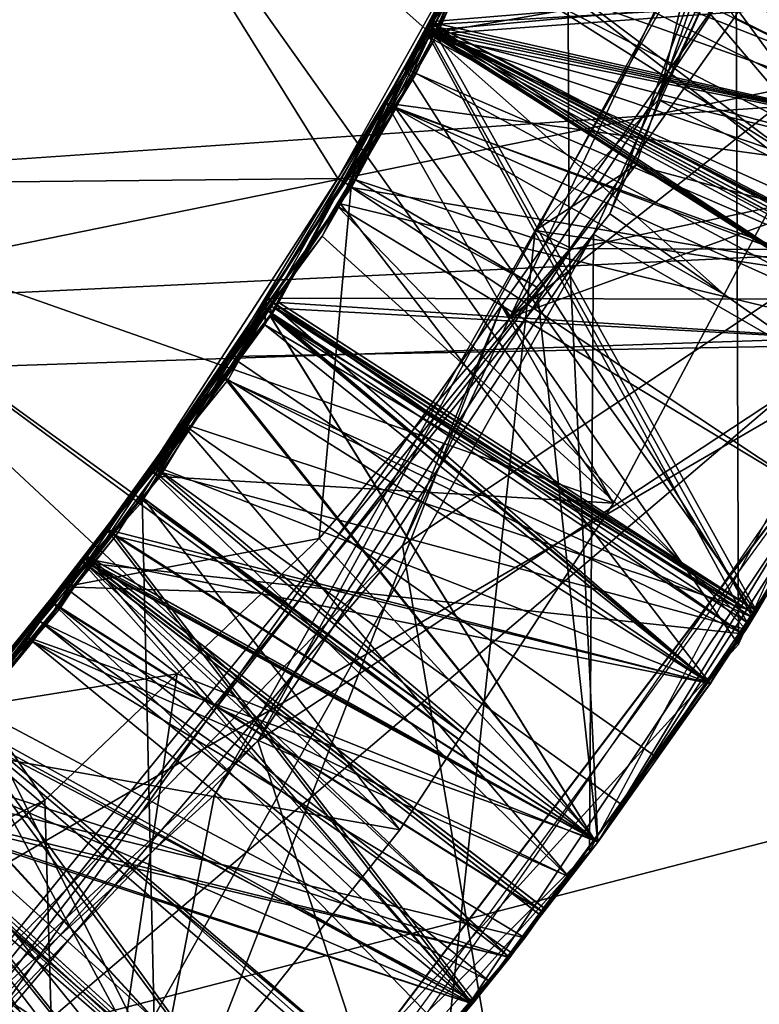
# Model space of a CAD drawing. Extents: x 0 to 200, y 18 to 95.
# Tile 313 of 491: x 146.147 to 146.481, y 45.965 to 46.41. Entities that reach past the tile are written whole.
import ezdxf

# ---------------------------------------------------------------- set-up
doc = ezdxf.new("R2010")
doc.units = 0

msp = doc.modelspace()

# ---------------------------------------------------------------- linework, layer by layer
for points in [[(165.431061, 47.89677, 57.972298), (135.799988, 48.817287, 57.894161), (135.799988, 45.636745, 57.894161)], [(146.147583, 46.568222, 38.629288), (145.107819, 48.695091, 38.629288), (146.006195, 46.335335, 38.629288)], [(165.459961, 47.672756, 57.991718), (165.431061, 47.89677, 57.972298), (135.799988, 45.636745, 57.894161)], [(165.439575, 46.504829, 57.978249), (165.459961, 47.672756, 57.991718), (135.799988, 45.636745, 57.894161)], [(98.275146, 47.227016, 36), (174.799988, 47.227016, 36), (98.615891, 44.638824, 36.34074)], [(98.615891, 44.638824, 36.34074), (174.799988, 47.227016, 36), (174.799988, 42.227016, 37.339745)], [(118.275154, 47.227016, 56), (117.93441, 44.638824, 55.65926), (174.799988, 42.227016, 54.660255)], [(174.799988, 47.227016, 56), (118.275154, 47.227016, 56), (174.799988, 42.227016, 54.660255)], [(159.5, 43.927017, 40.284233), (133, 47.227016, 39.400002), (133, 43.927017, 40.284233)], [(159.5, 47.227016, 39.400002), (133, 47.227016, 39.400002), (159.5, 43.927017, 40.284233)], [(159.5, 47.227016, 52.599998), (159.5, 43.927017, 51.715767), (133, 43.927017, 51.715767)], [(133, 47.227016, 52.599998), (159.5, 47.227016, 52.599998), (133, 43.927017, 51.715767)], [(136.199997, 47.227016, 36.5), (148.199997, 45.604733, 36.639542), (136.199997, 45.604733, 36.639542)], [(136.199997, 47.227016, 36.5), (148.199997, 47.227016, 36.5), (148.199997, 45.604733, 36.639542)], [(136.799988, 45.839447, 55.650761), (165.799988, 47.227016, 55.75), (165.799988, 44.457867, 55.348492)], [(136.799988, 47.227016, 55.650761), (165.799988, 47.227016, 55.75), (136.799988, 45.839447, 55.650761)], [(141.5, 47.227016, 38.200001), (148.199997, 43.327015, 39.245003), (141.5, 43.327015, 39.245003)], [(141.5, 47.227016, 38.200001), (148.199997, 47.227016, 38.200001), (148.199997, 43.327015, 39.245003)], [(148.199997, 47.227016, 53.799999), (141.5, 47.227016, 53.799999), (141.5, 43.327015, 52.754997)], [(148.199997, 43.327015, 52.754997), (148.199997, 47.227016, 53.799999), (141.5, 43.327015, 52.754997)], [(146.435577, 46.37373, 35.882927), (146.625214, 46.92371, 35.918114), (146.589935, 46.336124, 35.798546)], [(146.538239, 46.59375, 36.224476), (146.625214, 46.92371, 35.918114), (146.435577, 46.37373, 35.882927)], [(148.199997, 46.727016, 55.486832), (136.199997, 46.727016, 55.486832), (136.199997, 45.114326, 55.262104)], [(148.199997, 45.114326, 55.262104), (148.199997, 46.727016, 55.486832), (136.199997, 45.114326, 55.262104)], [(142.899994, 45.64674, 53.842369), (148.199997, 46.727016, 53.98436), (148.199997, 45.254375, 53.752979)], [(142.899994, 46.727016, 53.98436), (148.199997, 46.727016, 53.98436), (142.899994, 45.64674, 53.842369)], [(146.524994, 46.623821, 35.525906), (146.413605, 46.322163, 35.506458), (146.518738, 46.248028, 35.593956)], [(146.524994, 46.623821, 35.525906), (146.543335, 46.613201, 35.198875), (146.413605, 46.322163, 35.506458)], [(146.543335, 46.613201, 35.198875), (146.565887, 46.289368, 35.095615), (146.254562, 46.083897, 35.162395)], [(146.406265, 46.313038, 35.505753), (146.543335, 46.613201, 35.198875), (146.254562, 46.083897, 35.162395)], [(146.413605, 46.322163, 35.506458), (146.543335, 46.613201, 35.198875), (146.406265, 46.313038, 35.505753)], [(146.420395, 46.594158, 37.430847), (146.646744, 46.458778, 37.577057), (146.332535, 46.403778, 37.417427)], [(146.420456, 46.585484, 37.258194), (146.420395, 46.594158, 37.430847), (146.332535, 46.403778, 37.417427)], [(146.451736, 46.441345, 36.213875), (146.538239, 46.59375, 36.224476), (146.435577, 46.37373, 35.882927)], [(146.538239, 46.59375, 36.224476), (146.451736, 46.441345, 36.213875), (146.574036, 46.375927, 36.290264)], [(146.632355, 46.425476, 37.105877), (146.420456, 46.585484, 37.258194), (146.329895, 46.403091, 37.245163)], [(146.420456, 46.585484, 37.258194), (146.332535, 46.403778, 37.417427), (146.329895, 46.403091, 37.245163)], [(146.415466, 46.573322, 36.557362), (146.36882, 46.480946, 36.550739), (146.604431, 46.368752, 36.402351)], [(146.632355, 46.425476, 36.405876), (146.415466, 46.573322, 36.557362), (146.604431, 46.368752, 36.402351)], [(146.147583, 46.568222, 38.629288), (146.006195, 46.335335, 38.629288), (146.415283, 46.191319, 38.21048)], [(146.047073, 46.507015, 33.629288), (146.147583, 46.568222, 33.629288), (146.006195, 46.335335, 33.629288)], [(146.147583, 46.568222, 33.629288), (146.290695, 46.338161, 33.872017), (146.006195, 46.335335, 33.629288)], [(146.465317, 46.285706, 38.214417), (146.147583, 46.568222, 38.629288), (146.415283, 46.191319, 38.21048)], [(146.497726, 46.346848, 38.216969), (146.147583, 46.568222, 38.629288), (146.465317, 46.285706, 38.214417)], [(146.147583, 46.568222, 33.629288), (146.365646, 46.461617, 33.872017), (146.290695, 46.338161, 33.872017)], [(146.515091, 46.388458, 38.218636), (146.147583, 46.568222, 38.629288), (146.497726, 46.346848, 38.216969)], [(146.559723, 46.495426, 38.222923), (146.147583, 46.568222, 38.629288), (146.515091, 46.388458, 38.218636)], [(146.396606, 46.528503, 35.154392), (146.393692, 46.536884, 35.326809), (146.335007, 46.405449, 35.317596)], [(146.393692, 46.536884, 35.326809), (146.634567, 46.432522, 35.475342), (146.335007, 46.405449, 35.317596)], [(146.398026, 46.531776, 34.626621), (146.331909, 46.409004, 34.617699), (146.331924, 46.408981, 34.445694)], [(146.398026, 46.531776, 34.626621), (146.63533, 46.43412, 34.775444), (146.331909, 46.409004, 34.617699)], [(146.397736, 46.531937, 34.45462), (146.331924, 46.408981, 34.445694), (146.594955, 46.349518, 34.301159)], [(146.397736, 46.531937, 34.45462), (146.398026, 46.531776, 34.626621), (146.331924, 46.408981, 34.445694)], [(146.393219, 46.532204, 37.954372), (146.354599, 46.452782, 37.948719), (146.588806, 46.336258, 37.800255)], [(146.632172, 46.427795, 37.805901), (146.393219, 46.532204, 37.954372), (146.588806, 46.336258, 37.800255)], [(146.632355, 46.425476, 34.305874), (146.397736, 46.531937, 34.45462), (146.594955, 46.349518, 34.301159)], [(146.331177, 46.407661, 35.145596), (146.396606, 46.528503, 35.154392), (146.335007, 46.405449, 35.317596)], [(146.632355, 46.425476, 35.005875), (146.396606, 46.528503, 35.154392), (146.331177, 46.407661, 35.145596)], [(146.290695, 46.338161, 33.872017), (146.394363, 46.523434, 33.926041), (146.29834, 46.337677, 33.912659)], [(146.365646, 46.461617, 33.872017), (146.394363, 46.523434, 33.926041), (146.290695, 46.338161, 33.872017)], [(146.29834, 46.337677, 33.912659), (146.394363, 46.523434, 33.926041), (146.395233, 46.305916, 33.971352)], [(146.486038, 46.524338, 34.539707), (146.602814, 46.460625, 34.424553), (146.3685, 46.27533, 34.567032)], [(146.470718, 46.430004, 34.814449), (146.486038, 46.524338, 34.539707), (146.3685, 46.27533, 34.567032)], [(146.394363, 46.523434, 33.926041), (146.469925, 46.410923, 33.989494), (146.395233, 46.305916, 33.971352)], [(165.397278, 46.245625, 57.949612), (165.439575, 46.504829, 57.978249), (135.799988, 45.636745, 57.894161)], [(146.381836, 46.501953, 35.852448), (146.330444, 46.406284, 35.845497), (146.594955, 46.349518, 35.701157)], [(146.381836, 46.501953, 35.852448), (146.384109, 46.50074, 36.024448), (146.330444, 46.406284, 35.845497)], [(146.330444, 46.406284, 35.845497), (146.384109, 46.50074, 36.024448), (146.330811, 46.406219, 36.017502)], [(146.330811, 46.406219, 36.017502), (146.384109, 46.50074, 36.024448), (146.565521, 46.287376, 36.166386)], [(146.632355, 46.425476, 35.705875), (146.381836, 46.501953, 35.852448), (146.594955, 46.349518, 35.701157)], [(146.384109, 46.50074, 36.024448), (146.595047, 46.349445, 36.170216), (146.565521, 46.287376, 36.166386)], [(146.384109, 46.50074, 36.024448), (146.633804, 46.430935, 36.175247), (146.595047, 46.349445, 36.170216)], [(146.359863, 46.450218, 38.120869), (146.559723, 46.495426, 38.222923), (146.515091, 46.388458, 38.218636)], [(148.199997, 46.481663, 38.034798), (142.899994, 46.48217, 38.037628), (142.899994, 45.11227, 38.284569)], [(148.199997, 46.481663, 38.034798), (142.899994, 45.11227, 38.284569), (148.199997, 45.016834, 38.311367)], [(146.36882, 46.480946, 36.550739), (146.330429, 46.404915, 36.545284), (146.594955, 46.349518, 36.401157)], [(146.36882, 46.480946, 36.550739), (146.350128, 46.436855, 36.719833), (146.330429, 46.404915, 36.545284)], [(146.604431, 46.368752, 36.402351), (146.36882, 46.480946, 36.550739), (146.594955, 46.349518, 36.401157)], [(146.602814, 46.460625, 34.424553), (146.602417, 46.360264, 34.400063), (146.3685, 46.27533, 34.567032)], [(146.332535, 46.403778, 37.417427), (146.646744, 46.458778, 37.577057), (146.589066, 46.336124, 37.569504)], [(146.354599, 46.452782, 37.948719), (146.29686, 46.33403, 37.940266), (146.566299, 46.288731, 37.797329)], [(146.354599, 46.452782, 37.948719), (146.359863, 46.450218, 38.120869), (146.29686, 46.33403, 37.940266)], [(146.588806, 46.336258, 37.800255), (146.354599, 46.452782, 37.948719), (146.566299, 46.288731, 37.797329)], [(146.359863, 46.450218, 38.120869), (146.312622, 46.372246, 38.115032), (146.29686, 46.33403, 37.940266)], [(146.312622, 46.372246, 38.115032), (146.359863, 46.450218, 38.120869), (146.497726, 46.346848, 38.216969)], [(146.359863, 46.450218, 38.120869), (146.515091, 46.388458, 38.218636), (146.497726, 46.346848, 38.216969)], [(146.469925, 46.410923, 33.989494), (146.495956, 46.447517, 33.995819), (146.596771, 46.348621, 34.129288)], [(146.451736, 46.441345, 36.213875), (146.379852, 46.314663, 36.205059), (146.565094, 46.286575, 36.29546)], [(146.451736, 46.441345, 36.213875), (146.435577, 46.37373, 35.882927), (146.379852, 46.314663, 36.205059)], [(146.574036, 46.375927, 36.290264), (146.451736, 46.441345, 36.213875), (146.565094, 46.286575, 36.29546)], [(146.330429, 46.404915, 36.545284), (146.350128, 46.436855, 36.719833), (146.335266, 46.402454, 36.717434)], [(146.331909, 46.409004, 34.617699), (146.63533, 46.43412, 34.775444), (146.595047, 46.349445, 34.770218)], [(146.335266, 46.402454, 36.717434), (146.350128, 46.436855, 36.719833), (146.580368, 46.319687, 36.868492)], [(146.350128, 46.436855, 36.719833), (146.595001, 46.349483, 36.870342), (146.580368, 46.319687, 36.868492)], [(146.350128, 46.436855, 36.719833), (146.632523, 46.425915, 36.875084), (146.595001, 46.349483, 36.870342)], [(146.335007, 46.405449, 35.317596), (146.634567, 46.432522, 35.475342), (146.595047, 46.349445, 35.470219)], [(146.470718, 46.430004, 34.814449), (146.364929, 46.281166, 34.803349), (146.471802, 46.12743, 34.886681)], [(146.364929, 46.281166, 34.803349), (146.470718, 46.430004, 34.814449), (146.3685, 46.27533, 34.567032)], [(146.604416, 46.419701, 34.904278), (146.470718, 46.430004, 34.814449), (146.471802, 46.12743, 34.886681)], [(146.632355, 46.425476, 37.105877), (146.329895, 46.403091, 37.245163), (146.594955, 46.349518, 37.101158)], [(146.632355, 46.425476, 35.005875), (146.331177, 46.407661, 35.145596), (146.594955, 46.349518, 35.00116)], [(146.263672, 46.282291, 34.608486), (146.331909, 46.409004, 34.617699), (146.479965, 46.142735, 34.757023)], [(146.331909, 46.409004, 34.617699), (146.263672, 46.282291, 34.608486), (146.264008, 46.282108, 34.436485)], [(146.331924, 46.408981, 34.445694), (146.331909, 46.409004, 34.617699), (146.264008, 46.282108, 34.436485)], [(146.331924, 46.408981, 34.445694), (146.264008, 46.282108, 34.436485), (146.55275, 46.263775, 34.295834)], [(146.331177, 46.407661, 35.145596), (146.320847, 46.388565, 35.144207), (146.55275, 46.263775, 34.995834)], [(146.331177, 46.407661, 35.145596), (146.335007, 46.405449, 35.317596), (146.320847, 46.388565, 35.144207)], [(146.562592, 46.28376, 34.997074), (146.331177, 46.407661, 35.145596), (146.55275, 46.263775, 34.995834)], [(146.594955, 46.349518, 35.00116), (146.331177, 46.407661, 35.145596), (146.562592, 46.28376, 34.997074)], [(146.331909, 46.409004, 34.617699), (146.564102, 46.284992, 34.766232), (146.479965, 46.142735, 34.757023)], [(146.331909, 46.409004, 34.617699), (146.565521, 46.287376, 34.766388), (146.564102, 46.284992, 34.766232)], [(146.331909, 46.409004, 34.617699), (146.595047, 46.349445, 34.770218), (146.565521, 46.287376, 34.766388)], [(146.56337, 46.285343, 34.297173), (146.331924, 46.408981, 34.445694), (146.55275, 46.263775, 34.295834)], [(146.594955, 46.349518, 34.301159), (146.331924, 46.408981, 34.445694), (146.56337, 46.285343, 34.297173)], [(146.469925, 46.410923, 33.989494), (146.596771, 46.348621, 34.129288), (146.395233, 46.305916, 33.971352)], [(146.260101, 46.2808, 36.008286), (146.330811, 46.406219, 36.017502), (146.478165, 46.139706, 36.156826)], [(146.330811, 46.406219, 36.017502), (146.260101, 46.2808, 36.008286), (146.262344, 46.279526, 35.836288)], [(146.330444, 46.406284, 35.845497), (146.262344, 46.279526, 35.836288), (146.55275, 46.263775, 35.695831)], [(146.330444, 46.406284, 35.845497), (146.330811, 46.406219, 36.017502), (146.262344, 46.279526, 35.836288)], [(146.330429, 46.404915, 36.545284), (146.283585, 46.312164, 36.538631), (146.475693, 46.137398, 36.387585)], [(146.330429, 46.404915, 36.545284), (146.335266, 46.402454, 36.717434), (146.283585, 46.312164, 36.538631)], [(146.314102, 46.371284, 37.242889), (146.332535, 46.403778, 37.417427), (146.316895, 46.369888, 37.415039)], [(146.329895, 46.403091, 37.245163), (146.332535, 46.403778, 37.417427), (146.314102, 46.371284, 37.242889)], [(146.329895, 46.403091, 37.245163), (146.314102, 46.371284, 37.242889), (146.560333, 46.279175, 37.09679)], [(146.316895, 46.369888, 37.415039), (146.332535, 46.403778, 37.417427), (146.561401, 46.281097, 37.566071)], [(146.320847, 46.388565, 35.144207), (146.335007, 46.405449, 35.317596), (146.326172, 46.385677, 35.316208)], [(146.326172, 46.385677, 35.316208), (146.335007, 46.405449, 35.317596), (146.563217, 46.283474, 35.466133)], [(146.594955, 46.349518, 37.101158), (146.329895, 46.403091, 37.245163), (146.560333, 46.279175, 37.09679)], [(146.55275, 46.263775, 36.395832), (146.330429, 46.404915, 36.545284), (146.475693, 46.137398, 36.387585)], [(146.594955, 46.349518, 36.401157), (146.330429, 46.404915, 36.545284), (146.55275, 46.263775, 36.395832)], [(146.561813, 46.282169, 35.696976), (146.330444, 46.406284, 35.845497), (146.55275, 46.263775, 35.695831)], [(146.594955, 46.349518, 35.701157), (146.330444, 46.406284, 35.845497), (146.561813, 46.282169, 35.696976)], [(146.330811, 46.406219, 36.017502), (146.562302, 46.281948, 36.166035), (146.478165, 46.139706, 36.156826)], [(146.330811, 46.406219, 36.017502), (146.565521, 46.287376, 36.166386), (146.562302, 46.281948, 36.166035)], [(146.332535, 46.403778, 37.417427), (146.570435, 46.296516, 37.567066), (146.561401, 46.281097, 37.566071)], [(146.332535, 46.403778, 37.417427), (146.589066, 46.336124, 37.569504), (146.570435, 46.296516, 37.567066)], [(146.335007, 46.405449, 35.317596), (146.565521, 46.287376, 35.466389), (146.563217, 46.283474, 35.466133)], [(146.335007, 46.405449, 35.317596), (146.595047, 46.349445, 35.470219), (146.565521, 46.287376, 35.466389)], [(146.335266, 46.402454, 36.717434), (146.55278, 46.263481, 36.865002), (146.242355, 46.257652, 36.706417)], [(146.283585, 46.312164, 36.538631), (146.335266, 46.402454, 36.717434), (146.242355, 46.257652, 36.706417)], [(146.335266, 46.402454, 36.717434), (146.580368, 46.319687, 36.868492), (146.55278, 46.263481, 36.865002)], [(146.326172, 46.385677, 35.316208), (146.258469, 46.283993, 35.308392), (146.262665, 46.281109, 35.136387)], [(146.258469, 46.283993, 35.308392), (146.326172, 46.385677, 35.316208), (146.563217, 46.283474, 35.466133)], [(146.320847, 46.388565, 35.144207), (146.262665, 46.281109, 35.136387), (146.478317, 46.141693, 34.987865)], [(146.320847, 46.388565, 35.144207), (146.326172, 46.385677, 35.316208), (146.262665, 46.281109, 35.136387)], [(146.55275, 46.263775, 34.995834), (146.320847, 46.388565, 35.144207), (146.478317, 46.141693, 34.987865)], [(146.205643, 46.20681, 37.930248), (146.312622, 46.372246, 38.115032), (146.210342, 46.203426, 38.102394)], [(146.290741, 46.3255, 37.939594), (146.312622, 46.372246, 38.115032), (146.205643, 46.20681, 37.930248)], [(146.210342, 46.203426, 38.102394), (146.312622, 46.372246, 38.115032), (146.415283, 46.191319, 38.21048)], [(146.29686, 46.33403, 37.940266), (146.312622, 46.372246, 38.115032), (146.290741, 46.3255, 37.939594)], [(146.312622, 46.372246, 38.115032), (146.465317, 46.285706, 38.214417), (146.415283, 46.191319, 38.21048)], [(146.312622, 46.372246, 38.115032), (146.497726, 46.346848, 38.216969), (146.465317, 46.285706, 38.214417)], [(146.435577, 46.37373, 35.882927), (146.425385, 46.344135, 35.881031), (146.379852, 46.314663, 36.205059)], [(146.425385, 46.344135, 35.881031), (146.435577, 46.37373, 35.882927), (146.568954, 46.305748, 35.796482)], [(146.435577, 46.37373, 35.882927), (146.589935, 46.336124, 35.798546), (146.568954, 46.305748, 35.796482)], [(146.220016, 46.227509, 37.404018), (146.316895, 46.369888, 37.415039), (146.479904, 46.141884, 37.557083)], [(146.291977, 46.326725, 37.239708), (146.316895, 46.369888, 37.415039), (146.220016, 46.227509, 37.404018)], [(146.314102, 46.371284, 37.242889), (146.291977, 46.326725, 37.239708), (146.55275, 46.263775, 37.095833)], [(146.314102, 46.371284, 37.242889), (146.316895, 46.369888, 37.415039), (146.291977, 46.326725, 37.239708)], [(146.560333, 46.279175, 37.09679), (146.314102, 46.371284, 37.242889), (146.55275, 46.263775, 37.095833)], [(146.316895, 46.369888, 37.415039), (146.561401, 46.281097, 37.566071), (146.479904, 46.141884, 37.557083)], [(146.319855, 46.17226, 34.578339), (146.602417, 46.360264, 34.400063), (146.438492, 45.479378, 34.128876)], [(146.3685, 46.27533, 34.567032), (146.602417, 46.360264, 34.400063), (146.319855, 46.17226, 34.578339)], [(146.602417, 46.360264, 34.400063), (146.558609, 45.637131, 34.108875), (146.438492, 45.479378, 34.128876)], [(146.395233, 46.305916, 33.971352), (146.596771, 46.348621, 34.129288), (146.408249, 46.038109, 34.129288)], [(146.596771, 46.348621, 34.129288), (146.55275, 46.263775, 34.295834), (146.408249, 46.038109, 34.129288)], [(146.379852, 46.314663, 36.205059), (146.425385, 46.344135, 35.881031), (146.396301, 46.306538, 35.878159)], [(146.396301, 46.306538, 35.878159), (146.425385, 46.344135, 35.881031), (146.568954, 46.305748, 35.796482)], [(146.006195, 46.335335, 33.629288), (146.290695, 46.338161, 33.872017), (146.20137, 46.191048, 33.872017)], [(146.290695, 46.338161, 33.872017), (146.296707, 46.334515, 33.91243), (146.20137, 46.191048, 33.872017)], [(146.290695, 46.338161, 33.872017), (146.29834, 46.337677, 33.912659), (146.296707, 46.334515, 33.91243)], [(146.296707, 46.334515, 33.91243), (146.29834, 46.337677, 33.912659), (146.380615, 46.289036, 33.968166)], [(146.29834, 46.337677, 33.912659), (146.395233, 46.305916, 33.971352), (146.380615, 46.289036, 33.968166)], [(146.006195, 46.335335, 38.629288), (145.824997, 46.131866, 38.629288), (146.318756, 46.043762, 38.204002)], [(146.345383, 46.084469, 38.205788), (146.006195, 46.335335, 38.629288), (146.318756, 46.043762, 38.204002)], [(146.347183, 46.087215, 38.20591), (146.006195, 46.335335, 38.629288), (146.345383, 46.084469, 38.205788)], [(146.415283, 46.191319, 38.21048), (146.006195, 46.335335, 38.629288), (146.347183, 46.087215, 38.20591)], [(146.006195, 46.335335, 33.629288), (146.20137, 46.191048, 33.872017), (146.123978, 46.104122, 33.872017)], [(146.20137, 46.191048, 33.872017), (146.296707, 46.334515, 33.91243), (146.167145, 46.153618, 33.898186)], [(146.296707, 46.334515, 33.91243), (146.282272, 46.175381, 33.946728), (146.167145, 46.153618, 33.898186)], [(146.296707, 46.334515, 33.91243), (146.380615, 46.289036, 33.968166), (146.282272, 46.175381, 33.946728)], [(146.29686, 46.33403, 37.940266), (146.290741, 46.3255, 37.939594), (146.509811, 46.192905, 37.79113)], [(146.566299, 46.288731, 37.797329), (146.29686, 46.33403, 37.940266), (146.509811, 46.192905, 37.79113)], [(146.290741, 46.3255, 37.939594), (146.205643, 46.20681, 37.930248), (146.475266, 46.134296, 37.787338)], [(146.291977, 46.326725, 37.239708), (146.206665, 46.208717, 37.230389), (146.458923, 46.109901, 37.085789)], [(146.291977, 46.326725, 37.239708), (146.220016, 46.227509, 37.404018), (146.206665, 46.208717, 37.230389)], [(146.509811, 46.192905, 37.79113), (146.290741, 46.3255, 37.939594), (146.475266, 46.134296, 37.787338)], [(146.55275, 46.263775, 37.095833), (146.291977, 46.326725, 37.239708), (146.458923, 46.109901, 37.085789)], [(146.413605, 46.322163, 35.506458), (146.406265, 46.313038, 35.505753), (146.518738, 46.248028, 35.593956)], [(146.379852, 46.314663, 36.205059), (146.235016, 46.059448, 36.187305), (146.3405, 45.950912, 36.273983)], [(146.379852, 46.314663, 36.205059), (146.396301, 46.306538, 35.878159), (146.235016, 46.059448, 36.187305)], [(146.565094, 46.286575, 36.29546), (146.379852, 46.314663, 36.205059), (146.3405, 45.950912, 36.273983)], [(146.406265, 46.313038, 35.505753), (146.044907, 45.86409, 35.470886), (146.05542, 45.688274, 35.552868)], [(146.406265, 46.313038, 35.505753), (146.254562, 46.083897, 35.162395), (146.044907, 45.86409, 35.470886)], [(146.40448, 46.033951, 35.580429), (146.406265, 46.313038, 35.505753), (146.05542, 45.688274, 35.552868)], [(146.258957, 46.278557, 36.535965), (146.283585, 46.312164, 36.538631), (146.242355, 46.257652, 36.706417)], [(146.283585, 46.312164, 36.538631), (146.258957, 46.278557, 36.535965), (146.475693, 46.137398, 36.387585)], [(146.518738, 46.248028, 35.593956), (146.406265, 46.313038, 35.505753), (146.40448, 46.033951, 35.580429)], [(146.396301, 46.306538, 35.878159), (146.568954, 46.305748, 35.796482), (146.06189, 45.874035, 35.845089)], [(146.083801, 45.92197, 36.174953), (146.396301, 46.306538, 35.878159), (146.06189, 45.874035, 35.845089)], [(146.06189, 45.874035, 35.845089), (146.568954, 46.305748, 35.796482), (146.265259, 45.865761, 35.766594)], [(146.235016, 46.059448, 36.187305), (146.396301, 46.306538, 35.878159), (146.083801, 45.92197, 36.174953)], [(146.380615, 46.289036, 33.968166), (146.395233, 46.305916, 33.971352), (146.408249, 46.038109, 34.129288)], [(146.254562, 46.083897, 35.162395), (146.565887, 46.289368, 35.095615), (146.30452, 45.931244, 35.070831)], [(146.282272, 46.175381, 33.946728), (146.380615, 46.289036, 33.968166), (146.408249, 46.038109, 34.129288)], [(146.178665, 46.164165, 35.299175), (146.258469, 46.283993, 35.308392), (146.473755, 46.132256, 35.456345)], [(146.257767, 46.272068, 35.135727), (146.258469, 46.283993, 35.308392), (146.178665, 46.164165, 35.299175)], [(146.565094, 46.286575, 36.29546), (146.19841, 45.803391, 36.355083), (165.799988, 44.457867, 36.651508)], [(146.565094, 46.286575, 36.29546), (146.3405, 45.950912, 36.273983), (146.19841, 45.803391, 36.355083)], [(146.262665, 46.281109, 35.136387), (146.258469, 46.283993, 35.308392), (146.257767, 46.272068, 35.135727)], [(146.258469, 46.283993, 35.308392), (146.479065, 46.141228, 35.456924), (146.473755, 46.132256, 35.456345)], [(146.258469, 46.283993, 35.308392), (146.563217, 46.283474, 35.466133), (146.479065, 46.141228, 35.456924)], [(146.563217, 46.283474, 35.466133), (146.55275, 46.263775, 35.695831), (146.479065, 46.141228, 35.456924)], [(146.564102, 46.284992, 34.766232), (146.55275, 46.263775, 34.995834), (146.479965, 46.142735, 34.757023)], [(146.364929, 46.281166, 34.803349), (146.11853, 45.934505, 34.777493), (146.181305, 45.808155, 34.862045)], [(146.364929, 46.281166, 34.803349), (146.319855, 46.17226, 34.578339), (146.11853, 45.934505, 34.777493)], [(146.471802, 46.12743, 34.886681), (146.364929, 46.281166, 34.803349), (146.181305, 45.808155, 34.862045)], [(146.258957, 46.278557, 36.535965), (146.186249, 46.179401, 36.528095), (146.458923, 46.109901, 36.385788)], [(146.258957, 46.278557, 36.535965), (146.242355, 46.257652, 36.706417), (146.186249, 46.179401, 36.528095)], [(146.238953, 46.248505, 35.833797), (146.260101, 46.2808, 36.008286), (146.240997, 46.246922, 36.005798)], [(146.260727, 46.276524, 35.836071), (146.260101, 46.2808, 36.008286), (146.238953, 46.248505, 35.833797)], [(146.240997, 46.246922, 36.005798), (146.260101, 46.2808, 36.008286), (146.478165, 46.139706, 36.156826)], [(146.262665, 46.281109, 35.136387), (146.257767, 46.272068, 35.135727), (146.478317, 46.141693, 34.987865)], [(146.475693, 46.137398, 36.387585), (146.258957, 46.278557, 36.535965), (146.458923, 46.109901, 36.385788)], [(146.262726, 46.279716, 34.43631), (146.259995, 46.276188, 34.436028), (146.458923, 46.109901, 34.285789)], [(146.259995, 46.276188, 34.436028), (146.262726, 46.279716, 34.43631), (146.260269, 46.275978, 34.608028)], [(146.262344, 46.279526, 35.836288), (146.260101, 46.2808, 36.008286), (146.260727, 46.276524, 35.836071)], [(146.260269, 46.275978, 34.608028), (146.263672, 46.282291, 34.608486), (146.479965, 46.142735, 34.757023)], [(146.262726, 46.279716, 34.43631), (146.263672, 46.282291, 34.608486), (146.260269, 46.275978, 34.608028)], [(146.262344, 46.279526, 35.836288), (146.260727, 46.276524, 35.836071), (146.477386, 46.140182, 35.687767)], [(146.55275, 46.263775, 35.695831), (146.262344, 46.279526, 35.836288), (146.477386, 46.140182, 35.687767)], [(146.264008, 46.282108, 34.436485), (146.263672, 46.282291, 34.608486), (146.262726, 46.279716, 34.43631)], [(146.264008, 46.282108, 34.436485), (146.262726, 46.279716, 34.43631), (146.479218, 46.143188, 34.287964)], [(146.479218, 46.143188, 34.287964), (146.262726, 46.279716, 34.43631), (146.458923, 46.109901, 34.285789)], [(146.55275, 46.263775, 34.295834), (146.264008, 46.282108, 34.436485), (146.479218, 46.143188, 34.287964)], [(146.364929, 46.281166, 34.803349), (146.3685, 46.27533, 34.567032), (146.319855, 46.17226, 34.578339)], [(146.562302, 46.281948, 36.166035), (146.55275, 46.263775, 36.395832), (146.478165, 46.139706, 36.156826)], [(146.561401, 46.281097, 37.566071), (146.509811, 46.192905, 37.79113), (146.479904, 46.141884, 37.557083)], [(146.259995, 46.276188, 34.436028), (146.176376, 46.168037, 34.427277), (146.406616, 46.039318, 34.280895)], [(146.259995, 46.276188, 34.436028), (146.260269, 46.275978, 34.608028), (146.176376, 46.168037, 34.427277)], [(146.176376, 46.168037, 34.427277), (146.260269, 46.275978, 34.608028), (146.177399, 46.167202, 34.599277)], [(146.177399, 46.167202, 34.599277), (146.260269, 46.275978, 34.608028), (146.406723, 46.039207, 34.749954)], [(146.260727, 46.276524, 35.836071), (146.238953, 46.248505, 35.833797), (146.458923, 46.109901, 35.685791)], [(146.458923, 46.109901, 34.285789), (146.259995, 46.276188, 34.436028), (146.406616, 46.039318, 34.280895)], [(146.260269, 46.275978, 34.608028), (146.473755, 46.132256, 34.756344), (146.406723, 46.039207, 34.749954)], [(146.260269, 46.275978, 34.608028), (146.479965, 46.142735, 34.757023), (146.473755, 46.132256, 34.756344)], [(146.477386, 46.140182, 35.687767), (146.260727, 46.276524, 35.836071), (146.458923, 46.109901, 35.685791)], [(146.257767, 46.272068, 35.135727), (146.175888, 46.166489, 35.127178), (146.458923, 46.109901, 34.98579)], [(146.175888, 46.166489, 35.127178), (146.257767, 46.272068, 35.135727), (146.178665, 46.164165, 35.299175)], [(146.478317, 46.141693, 34.987865), (146.257767, 46.272068, 35.135727), (146.458923, 46.109901, 34.98579)], [(146.242355, 46.257652, 36.706417), (146.55278, 46.263481, 36.865002), (146.459076, 46.109787, 36.854969)], [(146.55275, 46.263775, 34.295834), (146.479218, 46.143188, 34.287964), (146.408249, 46.038109, 34.129288)], [(146.459076, 46.109787, 36.854969), (146.55275, 46.263775, 37.095833), (146.458923, 46.109901, 37.085789)], [(146.55278, 46.263481, 36.865002), (146.55275, 46.263775, 37.095833), (146.459076, 46.109787, 36.854969)], [(146.478165, 46.139706, 36.156826), (146.55275, 46.263775, 36.395832), (146.475693, 46.137398, 36.387585)], [(146.479065, 46.141228, 35.456924), (146.55275, 46.263775, 35.695831), (146.477386, 46.140182, 35.687767)], [(146.479965, 46.142735, 34.757023), (146.55275, 46.263775, 34.995834), (146.478317, 46.141693, 34.987865)], [(146.186249, 46.179401, 36.528095), (146.242355, 46.257652, 36.706417), (146.190247, 46.176456, 36.700241)], [(146.190247, 46.176456, 36.700241), (146.242355, 46.257652, 36.706417), (146.459076, 46.109787, 36.854969)], [(146.238953, 46.248505, 35.833797), (146.174545, 46.165611, 35.82708), (146.406616, 46.039318, 35.680893)], [(146.238953, 46.248505, 35.833797), (146.240997, 46.246922, 36.005798), (146.174545, 46.165611, 35.82708)], [(146.174545, 46.165611, 35.82708), (146.240997, 46.246922, 36.005798), (146.174973, 46.165424, 35.999084)], [(146.174973, 46.165424, 35.999084), (146.240997, 46.246922, 36.005798), (146.406723, 46.039207, 36.149952)], [(146.458923, 46.109901, 35.685791), (146.238953, 46.248505, 35.833797), (146.406616, 46.039318, 35.680893)], [(146.240997, 46.246922, 36.005798), (146.473755, 46.132256, 36.156345), (146.406723, 46.039207, 36.149952)], [(146.240997, 46.246922, 36.005798), (146.478165, 46.139706, 36.156826), (146.473755, 46.132256, 36.156345)], [(165.298126, 45.638039, 57.882481), (165.397278, 46.245625, 57.949612), (135.799988, 45.636745, 57.894161)], [(146.150299, 46.130745, 37.224232), (146.220016, 46.227509, 37.404018), (146.152893, 46.128868, 37.396381)], [(146.206665, 46.208717, 37.230389), (146.220016, 46.227509, 37.404018), (146.150299, 46.130745, 37.224232)], [(146.152893, 46.128868, 37.396381), (146.220016, 46.227509, 37.404018), (146.394897, 46.022545, 37.54892)], [(146.220016, 46.227509, 37.404018), (146.433807, 46.077164, 37.552658), (146.394897, 46.022545, 37.54892)], [(146.220016, 46.227509, 37.404018), (146.479904, 46.141884, 37.557083), (146.433807, 46.077164, 37.552658)], [(146.206665, 46.208717, 37.230389), (146.150299, 46.130745, 37.224232), (146.406616, 46.039318, 37.080894)], [(146.205643, 46.20681, 37.930248), (146.156204, 46.137875, 37.924816), (146.394821, 46.022621, 37.779667)], [(146.205643, 46.20681, 37.930248), (146.210342, 46.203426, 38.102394), (146.156204, 46.137875, 37.924816)], [(146.475266, 46.134296, 37.787338), (146.205643, 46.20681, 37.930248), (146.394821, 46.022621, 37.779667)], [(146.418518, 46.055378, 37.082008), (146.206665, 46.208717, 37.230389), (146.406616, 46.039318, 37.080894)], [(146.458923, 46.109901, 37.085789), (146.206665, 46.208717, 37.230389), (146.418518, 46.055378, 37.082008)], [(146.210342, 46.203426, 38.102394), (146.202332, 46.194145, 38.101608), (146.156204, 46.137875, 37.924816)], [(146.202332, 46.194145, 38.101608), (146.210342, 46.203426, 38.102394), (146.347183, 46.087215, 38.20591)], [(146.210342, 46.203426, 38.102394), (146.415283, 46.191319, 38.21048), (146.347183, 46.087215, 38.20591)], [(146.065353, 46.035416, 38.088188), (146.202332, 46.194145, 38.101608), (146.208923, 45.905437, 38.197536)], [(146.127838, 46.098305, 37.9217), (146.202332, 46.194145, 38.101608), (146.065353, 46.035416, 38.088188)], [(146.156204, 46.137875, 37.924816), (146.202332, 46.194145, 38.101608), (146.127838, 46.098305, 37.9217)], [(146.202332, 46.194145, 38.101608), (146.318756, 46.043762, 38.204002), (146.208923, 45.905437, 38.197536)], [(146.202332, 46.194145, 38.101608), (146.345383, 46.084469, 38.205788), (146.318756, 46.043762, 38.204002)], [(146.202332, 46.194145, 38.101608), (146.347183, 46.087215, 38.20591), (146.345383, 46.084469, 38.205788)], [(146.20137, 46.191048, 33.872017), (146.167145, 46.153618, 33.898186), (146.123978, 46.104122, 33.872017)], [(146.479904, 46.141884, 37.557083), (146.509811, 46.192905, 37.79113), (146.475266, 46.134296, 37.787338)], [(146.11795, 46.089405, 36.693008), (146.190247, 46.176456, 36.700241), (146.352509, 45.966152, 36.845001)], [(146.122421, 46.092354, 36.521187), (146.190247, 46.176456, 36.700241), (146.11795, 46.089405, 36.693008)], [(146.186249, 46.179401, 36.528095), (146.122421, 46.092354, 36.521187), (146.351624, 45.965096, 36.375748)], [(146.186249, 46.179401, 36.528095), (146.190247, 46.176456, 36.700241), (146.122421, 46.092354, 36.521187)], [(146.406616, 46.039318, 36.380894), (146.186249, 46.179401, 36.528095), (146.351624, 45.965096, 36.375748)], [(146.458923, 46.109901, 36.385788), (146.186249, 46.179401, 36.528095), (146.406616, 46.039318, 36.380894)], [(146.190247, 46.176456, 36.700241), (146.406723, 46.03923, 36.850075), (146.352509, 45.966152, 36.845001)], [(146.190247, 46.176456, 36.700241), (146.459076, 46.109787, 36.854969), (146.406723, 46.03923, 36.850075)], [(146.076233, 45.922981, 34.623394), (146.319855, 46.17226, 34.578339), (146.438492, 45.479378, 34.128876)], [(146.11853, 45.934505, 34.777493), (146.319855, 46.17226, 34.578339), (146.076233, 45.922981, 34.623394)], [(146.167145, 46.153618, 33.898186), (146.282272, 46.175381, 33.946728), (146.256378, 46.150677, 33.941555)], [(146.256378, 46.150677, 33.941555), (146.282272, 46.175381, 33.946728), (146.408249, 46.038109, 34.129288)], [(146.176376, 46.168037, 34.427277), (146.102417, 46.072372, 34.419537), (146.351624, 45.965096, 34.275745)], [(146.176376, 46.168037, 34.427277), (146.177399, 46.167202, 34.599277), (146.102417, 46.072372, 34.419537)], [(146.102417, 46.072372, 34.419537), (146.177399, 46.167202, 34.599277), (146.104141, 46.071041, 34.591541)], [(146.104141, 46.071041, 34.591541), (146.177399, 46.167202, 34.599277), (146.368408, 45.986023, 34.7463)], [(146.383743, 46.008438, 34.278751), (146.176376, 46.168037, 34.427277), (146.351624, 45.965096, 34.275745)], [(146.406616, 46.039318, 34.280895), (146.176376, 46.168037, 34.427277), (146.383743, 46.008438, 34.278751)], [(146.177399, 46.167202, 34.599277), (146.384262, 46.00803, 34.747814), (146.368408, 45.986023, 34.7463)], [(146.177399, 46.167202, 34.599277), (146.406723, 46.039207, 34.749954), (146.384262, 46.00803, 34.747814)], [(146.08432, 46.053543, 35.989868), (146.174973, 46.165424, 35.999084), (146.368408, 45.986023, 36.146301)], [(146.174973, 46.165424, 35.999084), (146.08432, 46.053543, 35.989868), (146.086243, 46.051971, 35.817867)], [(146.174545, 46.165611, 35.82708), (146.086243, 46.051971, 35.817867), (146.351624, 45.965096, 35.675747)], [(146.174545, 46.165611, 35.82708), (146.174973, 46.165424, 35.999084), (146.086243, 46.051971, 35.817867)], [(146.175888, 46.166489, 35.127178), (146.160889, 46.147144, 35.12561), (146.38269, 46.007027, 34.978657)], [(146.175888, 46.166489, 35.127178), (146.178665, 46.164165, 35.299175), (146.160889, 46.147144, 35.12561)], [(146.160889, 46.147144, 35.12561), (146.178665, 46.164165, 35.299175), (146.165146, 46.143848, 35.297615)], [(146.165146, 46.143848, 35.297615), (146.178665, 46.164165, 35.299175), (146.38324, 46.006607, 35.447716)], [(146.381653, 46.005619, 35.678558), (146.174545, 46.165611, 35.82708), (146.351624, 45.965096, 35.675747)], [(146.406616, 46.039318, 35.680893), (146.174545, 46.165611, 35.82708), (146.381653, 46.005619, 35.678558)], [(146.174973, 46.165424, 35.999084), (146.382217, 46.005184, 36.147617), (146.368408, 45.986023, 36.146301)], [(146.174973, 46.165424, 35.999084), (146.406723, 46.039207, 36.149952), (146.382217, 46.005184, 36.147617)], [(146.406616, 46.039318, 34.980892), (146.175888, 46.166489, 35.127178), (146.38269, 46.007027, 34.978657)], [(146.458923, 46.109901, 34.98579), (146.175888, 46.166489, 35.127178), (146.406616, 46.039318, 34.980892)], [(146.178665, 46.164165, 35.299175), (146.406723, 46.039207, 35.449955), (146.38324, 46.006607, 35.447716)], [(146.178665, 46.164165, 35.299175), (146.473755, 46.132256, 35.456345), (146.406723, 46.039207, 35.449955)], [(146.123978, 46.104122, 33.872017), (146.167145, 46.153618, 33.898186), (146.128693, 46.099926, 33.893959)], [(146.167145, 46.153618, 33.898186), (146.218109, 46.114174, 33.93391), (146.128693, 46.099926, 33.893959)], [(146.167145, 46.153618, 33.898186), (146.256378, 46.150677, 33.941555), (146.218109, 46.114174, 33.93391)], [(146.218109, 46.114174, 33.93391), (146.256378, 46.150677, 33.941555), (146.408249, 46.038109, 34.129288)], [(146.160889, 46.147144, 35.12561), (146.087708, 46.052761, 35.11797), (146.351624, 45.965096, 34.975746)], [(146.160889, 46.147144, 35.12561), (146.165146, 46.143848, 35.297615), (146.087708, 46.052761, 35.11797)], [(146.38269, 46.007027, 34.978657), (146.160889, 46.147144, 35.12561), (146.351624, 45.965096, 34.975746)], [(146.084198, 46.055992, 35.28997), (146.165146, 46.143848, 35.297615), (146.368408, 45.986023, 35.446301)], [(146.165146, 46.143848, 35.297615), (146.084198, 46.055992, 35.28997), (146.087708, 46.052761, 35.11797)], [(146.165146, 46.143848, 35.297615), (146.38324, 46.006607, 35.447716), (146.368408, 45.986023, 35.446301)], [(146.479218, 46.143188, 34.287964), (146.458923, 46.109901, 34.285789), (146.408249, 46.038109, 34.129288)], [(146.479904, 46.141884, 37.557083), (146.475266, 46.134296, 37.787338), (146.433807, 46.077164, 37.552658)], [(146.473755, 46.132256, 34.756344), (146.478317, 46.141693, 34.987865), (146.458923, 46.109901, 34.98579)], [(146.473755, 46.132256, 35.456345), (146.477386, 46.140182, 35.687767), (146.458923, 46.109901, 35.685791)], [(146.479965, 46.142735, 34.757023), (146.478317, 46.141693, 34.987865), (146.473755, 46.132256, 34.756344)], [(146.479065, 46.141228, 35.456924), (146.477386, 46.140182, 35.687767), (146.473755, 46.132256, 35.456345)], [(146.156204, 46.137875, 37.924816), (146.127838, 46.098305, 37.9217), (146.358948, 45.975357, 37.77636)], [(146.36969, 45.98772, 37.777271), (146.156204, 46.137875, 37.924816), (146.358948, 45.975357, 37.77636)], [(146.394821, 46.022621, 37.779667), (146.156204, 46.137875, 37.924816), (146.36969, 45.98772, 37.777271)], [(146.473755, 46.132256, 36.156345), (146.475693, 46.137398, 36.387585), (146.458923, 46.109901, 36.385788)], [(146.478165, 46.139706, 36.156826), (146.475693, 46.137398, 36.387585), (146.473755, 46.132256, 36.156345)], [(146.206451, 45.902847, 38.197407), (145.824997, 46.131866, 38.629288), (146.121979, 45.814438, 38.192944)], [(146.208923, 45.905437, 38.197536), (145.824997, 46.131866, 38.629288), (146.206451, 45.902847, 38.197407)], [(146.318756, 46.043762, 38.204002), (145.824997, 46.131866, 38.629288), (146.208923, 45.905437, 38.197536)], [(146.433807, 46.077164, 37.552658), (146.475266, 46.134296, 37.787338), (146.394821, 46.022621, 37.779667)], [(146.473755, 46.132256, 34.756344), (146.458923, 46.109901, 34.98579), (146.406723, 46.039207, 34.749954)], [(146.473755, 46.132256, 35.456345), (146.458923, 46.109901, 35.685791), (146.406723, 46.039207, 35.449955)], [(146.473755, 46.132256, 36.156345), (146.458923, 46.109901, 36.385788), (146.406723, 46.039207, 36.149952)], [(146.090454, 46.063721, 37.390606), (146.152893, 46.128868, 37.396381), (146.375168, 45.994839, 37.547028)], [(146.120865, 46.090023, 37.221016), (146.152893, 46.128868, 37.396381), (146.090454, 46.063721, 37.390606)], [(146.150299, 46.130745, 37.224232), (146.120865, 46.090023, 37.221016), (146.351624, 45.965096, 37.075748)], [(146.150299, 46.130745, 37.224232), (146.152893, 46.128868, 37.396381), (146.120865, 46.090023, 37.221016)], [(146.406616, 46.039318, 37.080894), (146.150299, 46.130745, 37.224232), (146.351624, 45.965096, 37.075748)], [(146.152893, 46.128868, 37.396381), (146.394897, 46.022545, 37.54892), (146.375168, 45.994839, 37.547028)], [(146.128693, 46.099926, 33.893959), (146.218109, 46.114174, 33.93391), (146.158218, 46.057037, 33.921944)], [(146.158218, 46.057037, 33.921944), (146.218109, 46.114174, 33.93391), (146.166672, 45.766815, 34.129288)], [(146.218109, 46.114174, 33.93391), (146.408249, 46.038109, 34.129288), (146.166672, 45.766815, 34.129288)], [(146.458923, 46.109901, 34.285789), (146.406616, 46.039318, 34.280895), (146.408249, 46.038109, 34.129288)], [(146.458923, 46.109901, 34.98579), (146.406616, 46.039318, 34.980892), (146.406723, 46.039207, 34.749954)], [(146.458923, 46.109901, 35.685791), (146.406616, 46.039318, 35.680893), (146.406723, 46.039207, 35.449955)], [(146.458923, 46.109901, 36.385788), (146.406616, 46.039318, 36.380894), (146.406723, 46.039207, 36.149952)], [(146.459076, 46.109787, 36.854969), (146.418518, 46.055378, 37.082008), (146.406723, 46.03923, 36.850075)], [(146.459076, 46.109787, 36.854969), (146.458923, 46.109901, 37.085789), (146.418518, 46.055378, 37.082008)], [(146.128693, 46.099926, 33.893959), (146.158218, 46.057037, 33.921944), (146.015427, 45.986938, 33.88372)], [(146.127838, 46.098305, 37.9217), (146.02179, 45.984512, 37.911755), (146.250809, 45.850796, 37.76717)], [(146.358948, 45.975357, 37.77636), (146.127838, 46.098305, 37.9217), (146.250809, 45.850796, 37.76717)], [(146.122421, 46.092354, 36.521187), (146.120972, 46.090366, 36.521027), (146.31723, 45.925232, 36.372814)], [(146.351624, 45.965096, 36.375748), (146.122421, 46.092354, 36.521187), (146.31723, 45.925232, 36.372814)], [(146.120865, 46.090023, 37.221016), (146.062897, 46.028591, 37.215614), (146.249969, 45.851013, 37.067234)], [(146.120972, 46.090366, 36.521027), (146.085648, 46.050499, 36.517788), (146.275436, 45.876816, 36.369251)], [(146.085648, 46.050499, 36.689774), (146.11795, 46.089405, 36.693008), (146.275436, 45.876816, 36.83831)], [(146.11795, 46.089405, 36.693008), (146.31337, 45.920773, 36.841602), (146.275436, 45.876816, 36.83831)], [(146.11795, 46.089405, 36.693008), (146.352509, 45.966152, 36.845001), (146.31337, 45.920773, 36.841602)], [(146.351624, 45.965096, 37.075748), (146.120865, 46.090023, 37.221016), (146.249969, 45.851013, 37.067234)], [(146.31723, 45.925232, 36.372814), (146.120972, 46.090366, 36.521027), (146.275436, 45.876816, 36.369251)], [(146.254562, 46.083897, 35.162395), (146.194946, 46.028702, 35.157482), (146.044907, 45.86409, 35.470886)], [(146.194946, 46.028702, 35.157482), (146.254562, 46.083897, 35.162395), (146.30452, 45.931244, 35.070831)], [(146.433807, 46.077164, 37.552658), (146.394821, 46.022621, 37.779667), (146.394897, 46.022545, 37.54892)], [(146.087524, 46.055183, 34.590073), (146.104141, 46.071041, 34.591541), (146.277908, 45.881668, 34.738605)], [(146.102417, 46.072372, 34.419537), (146.088364, 46.054195, 34.418068), (146.277573, 45.881992, 34.269543)], [(146.351624, 45.965096, 34.275745), (146.102417, 46.072372, 34.419537), (146.277573, 45.881992, 34.269543)], [(146.104141, 46.071041, 34.591541), (146.368408, 45.986023, 34.7463), (146.277908, 45.881668, 34.738605)], [(145.952911, 45.920185, 37.377876), (146.090454, 46.063721, 37.390606), (146.257309, 45.857296, 37.536938)], [(146.090454, 46.063721, 37.390606), (146.284241, 45.888733, 37.539242), (146.257309, 45.857296, 37.536938)], [(146.090454, 46.063721, 37.390606), (146.375168, 45.994839, 37.547028), (146.284241, 45.888733, 37.539242)], [(145.99057, 45.954376, 35.281128), (146.084198, 46.055992, 35.28997), (146.25032, 45.849869, 35.43626)], [(146.015427, 45.986938, 33.88372), (146.158218, 46.057037, 33.921944), (146.038773, 45.963287, 33.899696)], [(146.038773, 45.963287, 33.899696), (146.158218, 46.057037, 33.921944), (146.166672, 45.766815, 34.129288)], [(146.235016, 46.059448, 36.187305), (146.083801, 45.92197, 36.174953), (146.18779, 45.816452, 36.26247)], [(146.084198, 46.055992, 35.28997), (146.276749, 45.880329, 35.438503), (146.25032, 45.849869, 35.43626)], [(146.084198, 46.055992, 35.28997), (146.368408, 45.986023, 35.446301), (146.276749, 45.880329, 35.438503)], [(146.3405, 45.950912, 36.273983), (146.235016, 46.059448, 36.187305), (146.18779, 45.816452, 36.26247)], [(145.983368, 45.955822, 34.580856), (146.087524, 46.055183, 34.590073), (146.25032, 45.849869, 34.736259)], [(146.087708, 46.052761, 35.11797), (145.98642, 45.958855, 35.109127), (146.23172, 45.830536, 34.965706)], [(146.058105, 46.021179, 35.987202), (146.08432, 46.053543, 35.989868), (146.275604, 45.879005, 36.138409)], [(146.086243, 46.051971, 35.817867), (146.082352, 46.046963, 35.817463), (146.275223, 45.87936, 35.66935)], [(146.08432, 46.053543, 35.989868), (146.368408, 45.986023, 36.146301), (146.275604, 45.879005, 36.138409)], [(146.088364, 46.054195, 34.418068), (146.084595, 46.049309, 34.417671), (146.277573, 45.881992, 34.269543)], [(146.351624, 45.965096, 35.675747), (146.086243, 46.051971, 35.817867), (146.275223, 45.87936, 35.66935)], [(146.087524, 46.055183, 34.590073), (146.277908, 45.881668, 34.738605), (146.25032, 45.849869, 34.736259)], [(146.276398, 45.880669, 34.969444), (146.087708, 46.052761, 35.11797), (146.23172, 45.830536, 34.965706)], [(146.351624, 45.965096, 34.975746), (146.087708, 46.052761, 35.11797), (146.276398, 45.880669, 34.969444)], [(146.418518, 46.055378, 37.082008), (146.406616, 46.039318, 37.080894), (146.406723, 46.03923, 36.850075)], [(145.97995, 45.952866, 36.680565), (146.085648, 46.050499, 36.689774), (146.24379, 45.843025, 36.835732)], [(146.085648, 46.050499, 36.517788), (145.979965, 45.95285, 36.508572), (146.165985, 45.767513, 36.36063)], [(146.084595, 46.049309, 34.417671), (145.983383, 45.955952, 34.408859), (146.23172, 45.830536, 34.265705)], [(146.082352, 46.046963, 35.817463), (146.056366, 46.023067, 35.815205), (146.23172, 45.830536, 35.665703)], [(146.275223, 45.87936, 35.66935), (146.082352, 46.046963, 35.817463), (146.23172, 45.830536, 35.665703)], [(146.277573, 45.881992, 34.269543), (146.084595, 46.049309, 34.417671), (146.23172, 45.830536, 34.265705)], [(146.275436, 45.876816, 36.369251), (146.085648, 46.050499, 36.517788), (146.165985, 45.767513, 36.36063)], [(146.085648, 46.050499, 36.689774), (146.275436, 45.876816, 36.83831), (146.24379, 45.843025, 36.835732)], [(146.408249, 46.038109, 34.129288), (146.351624, 45.965096, 34.275745), (146.166672, 45.766815, 34.129288)], [(146.382217, 46.005184, 36.147617), (146.406616, 46.039318, 36.380894), (146.351624, 45.965096, 36.375748)], [(146.352509, 45.966152, 36.845001), (146.406616, 46.039318, 37.080894), (146.351624, 45.965096, 37.075748)], [(146.408249, 46.038109, 34.129288), (146.383743, 46.008438, 34.278751), (146.351624, 45.965096, 34.275745)], [(146.406723, 46.03923, 36.850075), (146.406616, 46.039318, 37.080894), (146.352509, 45.966152, 36.845001)], [(146.38324, 46.006607, 35.447716), (146.406616, 46.039318, 35.680893), (146.381653, 46.005619, 35.678558)], [(146.406723, 46.039207, 36.149952), (146.406616, 46.039318, 36.380894), (146.382217, 46.005184, 36.147617)], [(146.384262, 46.00803, 34.747814), (146.406616, 46.039318, 34.980892), (146.38269, 46.007027, 34.978657)], [(146.406723, 46.039207, 35.449955), (146.406616, 46.039318, 35.680893), (146.38324, 46.006607, 35.447716)], [(146.408249, 46.038109, 34.129288), (146.406616, 46.039318, 34.280895), (146.383743, 46.008438, 34.278751)], [(146.406723, 46.039207, 34.749954), (146.406616, 46.039318, 34.980892), (146.384262, 46.00803, 34.747814)], [(146.021606, 45.984715, 38.083904), (146.065353, 46.035416, 38.088188), (146.206451, 45.902847, 38.197407)], [(146.065353, 46.035416, 38.088188), (146.208923, 45.905437, 38.197536), (146.206451, 45.902847, 38.197407)], [(146.062897, 46.028591, 37.215614), (146.009338, 45.971809, 37.210621), (146.23172, 45.830536, 37.065704)], [(146.194946, 46.028702, 35.157482), (146.032532, 45.878342, 35.1441), (146.044907, 45.86409, 35.470886)], [(146.194946, 46.028702, 35.157482), (146.30452, 45.931244, 35.070831), (146.032532, 45.878342, 35.1441)], [(146.249969, 45.851013, 37.067234), (146.062897, 46.028591, 37.215614), (146.23172, 45.830536, 37.065704)], [(146.056366, 46.023067, 35.815205), (145.981125, 45.953869, 35.808662), (146.165283, 45.768299, 35.660629)], [(145.982147, 45.95282, 35.980663), (146.058105, 46.021179, 35.987202), (146.165405, 45.768143, 36.129692)], [(146.23172, 45.830536, 35.665703), (146.056366, 46.023067, 35.815205), (146.165283, 45.768299, 35.660629)], [(146.058105, 46.021179, 35.987202), (146.25032, 45.849869, 36.136257), (146.165405, 45.768143, 36.129692)], [(146.058105, 46.021179, 35.987202), (146.275604, 45.879005, 36.138409), (146.25032, 45.849869, 36.136257)], [(146.375168, 45.994839, 37.547028), (146.394821, 46.022621, 37.779667), (146.36969, 45.98772, 37.777271)], [(146.394897, 46.022545, 37.54892), (146.394821, 46.022621, 37.779667), (146.375168, 45.994839, 37.547028)], [(146.368408, 45.986023, 34.7463), (146.38269, 46.007027, 34.978657), (146.351624, 45.965096, 34.975746)], [(146.384262, 46.00803, 34.747814), (146.38269, 46.007027, 34.978657), (146.368408, 45.986023, 34.7463)], [(146.38324, 46.006607, 35.447716), (146.381653, 46.005619, 35.678558), (146.368408, 45.986023, 35.446301)], [(146.368408, 45.986023, 35.446301), (146.381653, 46.005619, 35.678558), (146.351624, 45.965096, 35.675747)], [(146.368408, 45.986023, 36.146301), (146.382217, 46.005184, 36.147617), (146.351624, 45.965096, 36.375748)], [(146.375168, 45.994839, 37.547028), (146.358948, 45.975357, 37.77636), (146.284241, 45.888733, 37.539242)], [(146.375168, 45.994839, 37.547028), (146.36969, 45.98772, 37.777271), (146.358948, 45.975357, 37.77636)], [(146.02179, 45.984512, 37.911755), (146.001266, 45.967449, 37.910046), (146.178574, 45.781296, 37.761589)], [(146.021606, 45.984715, 38.083904), (146.206451, 45.902847, 38.197407), (146.121979, 45.814438, 38.192944)], [(146.250809, 45.850796, 37.76717), (146.02179, 45.984512, 37.911755), (146.178574, 45.781296, 37.761589)], [(146.368408, 45.986023, 36.146301), (146.31723, 45.925232, 36.372814), (146.275604, 45.879005, 36.138409)], [(146.368408, 45.986023, 35.446301), (146.351624, 45.965096, 35.675747), (146.276749, 45.880329, 35.438503)], [(146.368408, 45.986023, 34.7463), (146.351624, 45.965096, 34.975746), (146.277908, 45.881668, 34.738605)], [(146.368408, 45.986023, 36.146301), (146.351624, 45.965096, 36.375748), (146.31723, 45.925232, 36.372814)], [(146.284241, 45.888733, 37.539242), (146.358948, 45.975357, 37.77636), (146.250809, 45.850796, 37.76717)], [(146.165283, 45.768299, 37.060631), (146.009338, 45.971809, 37.210621), (146.100189, 45.707317, 37.05566)], [(146.23172, 45.830536, 37.065704), (146.009338, 45.971809, 37.210621), (146.165283, 45.768299, 37.060631)], [(146.178574, 45.781296, 37.761589), (146.001266, 45.967449, 37.910046), (146.14624, 45.750191, 37.75909)], [(146.351624, 45.965096, 34.275745), (146.277573, 45.881992, 34.269543), (146.166672, 45.766815, 34.129288)], [(146.275436, 45.876816, 36.83831), (146.351624, 45.965096, 37.075748), (146.249969, 45.851013, 37.067234)], [(146.276749, 45.880329, 35.438503), (146.351624, 45.965096, 35.675747), (146.275223, 45.87936, 35.66935)], [(146.31337, 45.920773, 36.841602), (146.351624, 45.965096, 37.075748), (146.275436, 45.876816, 36.83831)], [(146.277908, 45.881668, 34.738605), (146.351624, 45.965096, 34.975746), (146.276398, 45.880669, 34.969444)], [(146.352509, 45.966152, 36.845001), (146.351624, 45.965096, 37.075748), (146.31337, 45.920773, 36.841602)]]:
    msp.add_3dface(points)

doc.saveas('drawing.dxf')
